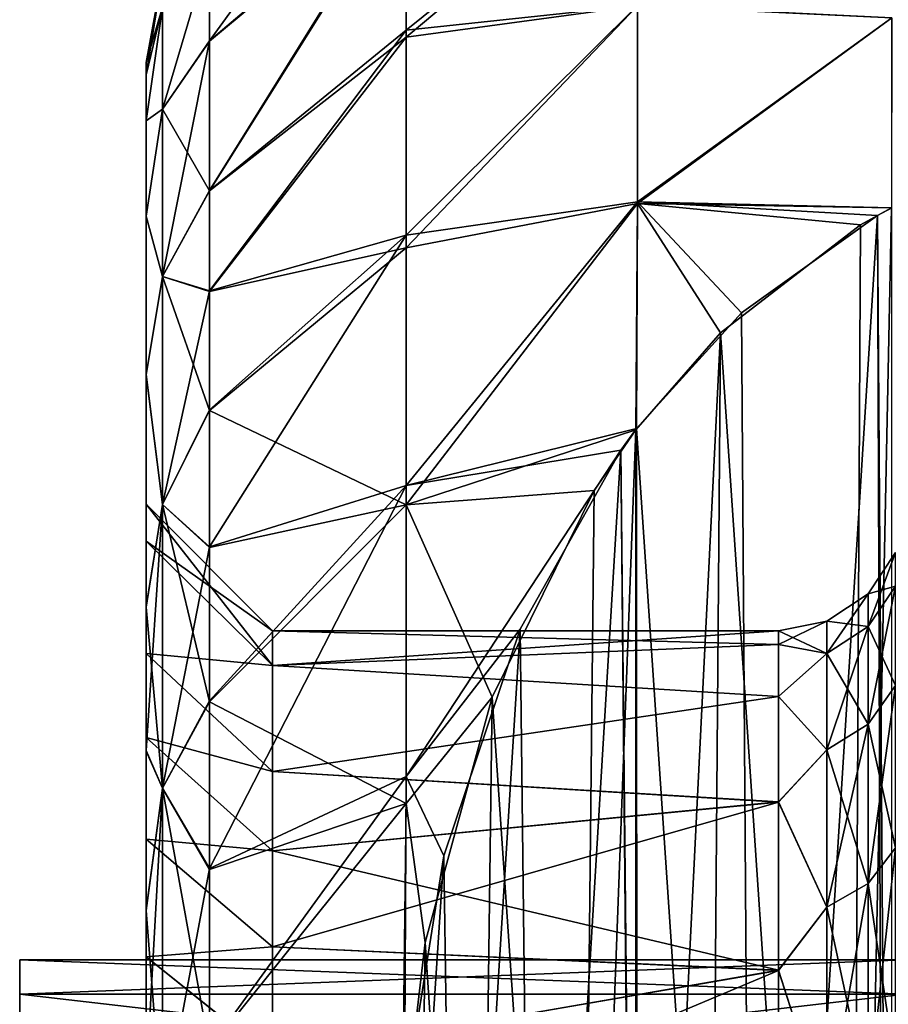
# Model space of a CAD drawing. Header units: metres. Extents: x 26 to 263, y -109 to 109.
# Tile 321 of 656: x 46.26 to 49.69, y 83.22 to 87.11. Entities that reach past the tile are written whole.
import ezdxf

# ---------------------------------------------------------------- set-up
doc = ezdxf.new("R2010")
doc.units = ezdxf.units.M
doc.layers.add('solid_500750', color=7, linetype='CONTINUOUS')

msp = doc.modelspace()

# ---------------------------------------------------------------- linework, layer by layer
at = {"layer": 'solid_500750'}
for points in [[(47.788795, 88.101784, -4.884518), (47.010601, 87.388008, -4.954185), (47.010601, 87.031418, -3.607515)], [(47.788795, 87.690041, -3.326368), (47.788795, 88.101784, -4.884518), (47.010601, 87.031418, -3.607515)], [(48.702442, 87.812042, -12.184182), (47.788795, 87.045441, -12.558565), (47.788795, 87.677925, -11.048755)], [(48.702442, 87.170189, -13.455487), (47.788795, 87.045441, -12.558565), (48.702442, 87.812042, -12.184182)], [(48.702442, 87.809311, -2.148969), (47.788795, 87.690041, -3.326368), (47.788795, 87.073563, -1.8373)], [(48.702442, 87.809311, -2.148969), (47.788795, 87.073563, -1.8373), (48.702442, 87.171486, -0.886169)], [(47.788795, 87.690041, -3.326368), (47.010601, 87.031418, -3.607515), (47.010601, 86.440231, -2.166889)], [(47.788795, 87.073563, -1.8373), (47.788795, 87.690041, -3.326368), (47.010601, 86.440231, -2.166889)], [(47.010601, 86.438553, -12.17592), (47.788795, 87.677925, -11.048755), (47.788795, 87.045441, -12.558565)], [(47.010601, 87.030487, -10.734704), (47.010601, 87.387611, -9.387235), (47.788795, 87.677925, -11.048755)], [(47.010601, 86.438553, -12.17592), (47.010601, 87.030487, -10.734704), (47.788795, 87.677925, -11.048755)], [(46.825184, 86.760963, -3.770733), (47.010601, 87.031418, -3.607515), (47.010601, 87.388008, -4.954185)], [(46.825184, 87.163887, -5.449035), (46.825184, 86.760963, -3.770733), (47.010601, 87.388008, -4.954185)], [(46.825184, 86.760963, -10.568678), (47.010601, 87.387611, -9.387235), (47.010601, 87.030487, -10.734704)], [(46.825184, 86.760963, -10.568678), (46.825184, 87.163887, -8.890376), (47.010601, 87.387611, -9.387235)], [(46.825184, 87.299301, -7.169705), (46.760601, 86.945755, -7.169705), (46.760601, 86.897545, -6.163952)], [(46.825184, 87.163887, -8.890376), (46.760601, 86.945755, -7.169705), (46.825184, 87.299301, -7.169705)], [(46.825184, 87.299301, -7.169705), (46.760601, 86.897545, -6.163952), (46.825184, 87.163887, -5.449035)], [(46.825184, 87.163887, -8.890376), (46.760601, 86.897446, -8.176488), (46.760601, 86.945755, -7.169705)], [(46.825184, 87.163887, -5.449035), (46.760601, 86.897545, -6.163952), (46.760601, 86.715263, -4.968343)], [(46.825184, 87.163887, -5.449035), (46.760601, 86.715263, -4.968343), (46.825184, 86.760963, -3.770733)], [(46.825184, 87.163887, -8.890376), (46.760601, 86.714844, -9.373032), (46.760601, 86.897446, -8.176488)], [(46.825184, 86.760963, -10.568678), (46.760601, 86.714844, -9.373032), (46.825184, 87.163887, -8.890376)], [(48.702442, 87.171486, -0.886169), (47.788795, 87.073563, -1.8373), (47.788795, 86.263443, -0.444077)], [(48.702442, 87.171486, -0.886169), (47.788795, 86.263443, -0.444077), (48.702442, 86.39566, 0.296868)], [(48.702442, 87.170189, -13.455487), (47.788795, 86.213692, -13.968449), (47.788795, 87.045441, -12.558565)], [(48.702442, 86.388512, -14.645936), (47.788795, 86.213692, -13.968449), (48.702442, 87.170189, -13.455487)], [(48.702442, 87.171486, -0.886169), (48.702442, 86.39566, 0.296868), (49.708447, 87.122452, -0.171403)], [(48.702442, 86.388512, -14.645936), (48.702442, 87.170189, -13.455487), (49.708447, 87.121803, -14.169006)], [(48.702442, 86.39566, 0.296868), (49.708607, 86.371056, 0.872175), (49.708447, 87.122452, -0.171403)], [(48.702442, 86.388512, -14.645936), (49.708447, 87.121803, -14.169006), (49.706978, 86.370819, -15.21172)], [(47.788795, 87.073563, -1.8373), (47.010601, 86.440231, -2.166889), (47.010601, 86.043388, -1.432211)], [(47.788795, 86.263443, -0.444077), (47.788795, 87.073563, -1.8373), (47.010601, 86.043388, -1.432211)], [(47.010601, 86.041283, -12.910782), (47.788795, 87.045441, -12.558565), (47.788795, 86.213692, -13.968449)], [(47.010601, 86.041283, -12.910782), (47.010601, 86.438553, -12.17592), (47.788795, 87.045441, -12.558565)], [(46.825184, 86.100449, -2.176126), (47.010601, 86.440231, -2.166889), (47.010601, 87.031418, -3.607515)], [(46.825184, 86.760963, -3.770733), (46.825184, 86.100449, -2.176126), (47.010601, 87.031418, -3.607515)], [(46.825184, 86.760963, -10.568678), (47.010601, 87.030487, -10.734704), (47.010601, 86.438553, -12.17592)], [(46.760601, 85.054039, -5.5661), (46.760601, 86.897545, -6.163952), (46.760601, 86.945755, -7.169705)], [(46.760601, 85.199997, -7.169705), (46.760601, 86.945755, -7.169705), (46.760601, 86.897446, -8.176488)], [(46.760601, 85.199997, -7.169705), (46.760601, 85.054039, -5.5661), (46.760601, 86.945755, -7.169705)], [(46.760601, 85.054039, -5.5661), (46.760601, 86.715263, -4.968343), (46.760601, 86.897545, -6.163952)], [(46.760601, 85.054138, -8.772784), (46.760601, 86.897446, -8.176488), (46.760601, 86.714844, -9.373032)], [(46.760601, 85.054138, -8.772784), (46.760601, 85.199997, -7.169705), (46.760601, 86.897446, -8.176488)], [(46.825184, 86.760963, -3.770733), (46.760601, 86.715263, -4.968343), (46.760601, 86.338768, -3.625853)], [(46.825184, 86.760963, -3.770733), (46.760601, 86.338768, -3.625853), (46.825184, 86.100449, -2.176126)], [(46.825184, 86.760963, -10.568678), (46.760601, 86.337807, -10.716284), (46.760601, 86.714844, -9.373032)], [(46.825184, 86.100449, -12.163285), (46.760601, 86.337807, -10.716284), (46.825184, 86.760963, -10.568678)], [(46.825184, 86.100449, -12.163285), (46.825184, 86.760963, -10.568678), (47.010601, 86.438553, -12.17592)], [(46.760601, 84.610054, -3.98405), (46.760601, 86.338768, -3.625853), (46.760601, 86.715263, -4.968343)], [(46.760601, 85.054039, -5.5661), (46.760601, 84.610054, -3.98405), (46.760601, 86.715263, -4.968343)], [(46.760601, 84.610382, -10.354504), (46.760601, 86.714844, -9.373032), (46.760601, 86.337807, -10.716284)], [(46.760601, 84.610382, -10.354504), (46.760601, 85.054138, -8.772784), (46.760601, 86.714844, -9.373032)], [(46.825184, 86.100449, -2.176126), (47.010601, 86.043388, -1.432211), (47.010601, 86.440231, -2.166889)], [(46.825184, 86.100449, -12.163285), (47.010601, 86.438553, -12.17592), (47.010601, 86.041283, -12.910782)], [(48.702442, 86.39566, 0.296868), (47.788795, 86.263443, -0.444077), (47.788795, 85.274231, 0.828256)], [(48.702442, 86.39566, 0.296868), (47.788795, 85.274231, 0.828256), (48.699604, 85.498718, 1.375817)], [(48.702442, 86.388512, -14.645936), (47.788795, 85.19812, -15.252262), (47.788795, 86.213692, -13.968449)], [(48.696159, 85.493942, -15.717988), (47.788795, 85.19812, -15.252262), (48.702442, 86.388512, -14.645936)], [(49.031025, 85.877853, -15.496334), (48.696159, 85.493942, -15.717988), (48.702442, 86.388512, -14.645936)], [(48.702442, 86.39566, 0.296868), (48.699604, 85.498718, 1.375817), (49.113888, 85.956535, 1.111497)], [(48.702442, 86.39566, 0.296868), (49.651966, 86.341187, 0.889419), (49.708607, 86.371056, 0.872175)], [(48.702442, 86.39566, 0.296868), (49.113888, 85.956535, 1.111497), (49.651966, 86.341187, 0.889419)], [(48.702442, 86.388512, -14.645936), (49.706978, 86.370819, -15.21172), (49.58485, 86.304192, -15.250189)], [(49.031025, 85.877853, -15.496334), (48.702442, 86.388512, -14.645936), (49.58485, 86.304192, -15.250189)], [(49.165367, 78.597954, 5.359975), (49.651966, 86.341187, 0.889419), (49.113888, 85.956535, 1.111497)], [(49.165367, 78.597954, 5.359975), (49.682022, 78.242271, 5.565331), (49.651966, 86.341187, 0.889419)], [(49.706978, 86.370819, -15.21172), (49.707775, 78.22921, -19.912285), (49.542622, 78.321304, -19.859112)], [(49.58485, 86.304192, -15.250189), (49.706978, 86.370819, -15.21172), (49.542622, 78.321304, -19.859112)], [(49.708195, 78.228745, 5.57314), (49.708607, 86.371056, 0.872175), (49.651966, 86.341187, 0.889419)], [(49.682022, 78.242271, 5.565331), (49.708195, 78.228745, 5.57314), (49.651966, 86.341187, 0.889419)], [(46.760601, 83.876358, -2.500058), (46.760601, 85.712837, -2.195534), (46.760601, 86.338768, -3.625853)], [(46.825184, 86.100449, -2.176126), (46.760601, 86.338768, -3.625853), (46.760601, 85.712837, -2.195534)], [(46.760601, 84.278358, -3.225705), (46.760601, 83.876358, -2.500058), (46.760601, 86.338768, -3.625853)], [(46.760601, 84.610054, -3.98405), (46.760601, 84.278358, -3.225705), (46.760601, 86.338768, -3.625853)], [(46.760601, 84.278793, -11.112828), (46.760601, 86.337807, -10.716284), (46.760601, 85.711113, -12.14714)], [(46.825184, 86.100449, -12.163285), (46.760601, 85.711113, -12.14714), (46.760601, 86.337807, -10.716284)], [(46.760601, 84.278793, -11.112828), (46.760601, 84.610382, -10.354504), (46.760601, 86.337807, -10.716284)], [(49.031025, 85.877853, -15.496334), (49.58485, 86.304192, -15.250189), (49.542622, 78.321304, -19.859112)], [(47.788795, 86.263443, -0.444077), (47.010601, 85.572617, -0.698916), (47.010601, 85.031944, 0.014008)], [(47.788795, 85.274231, 0.828256), (47.788795, 86.263443, -0.444077), (47.010601, 85.031944, 0.014008)], [(47.788795, 86.263443, -0.444077), (47.010601, 86.043388, -1.432211), (47.010601, 85.572617, -0.698916)], [(47.010601, 85.570053, -13.644161), (47.788795, 86.213692, -13.968449), (47.788795, 85.19812, -15.252262)], [(47.010601, 85.570053, -13.644161), (47.010601, 86.041283, -12.910782), (47.788795, 86.213692, -13.968449)], [(46.825184, 86.100449, -2.176126), (46.760601, 85.712837, -2.195534), (46.825184, 85.198624, -0.704476)], [(46.825184, 85.198624, -13.634934), (46.760601, 85.711113, -12.14714), (46.825184, 86.100449, -12.163285)], [(46.825184, 86.100449, -12.163285), (47.010601, 86.041283, -12.910782), (47.010601, 85.570053, -13.644161)], [(46.825184, 85.198624, -13.634934), (46.825184, 86.100449, -12.163285), (47.010601, 85.570053, -13.644161)], [(46.825184, 86.100449, -2.176126), (46.825184, 85.198624, -0.704476), (47.010601, 86.043388, -1.432211)], [(46.825184, 85.198624, -0.704476), (47.010601, 85.572617, -0.698916), (47.010601, 86.043388, -1.432211)], [(49.165367, 78.597954, 5.359975), (49.113888, 85.956535, 1.111497), (48.699604, 85.498718, 1.375817)], [(49.031025, 85.877853, -15.496334), (48.974667, 78.778877, -19.594933), (48.694725, 79.10778, -19.405039)], [(49.031025, 85.877853, -15.496334), (48.694725, 79.10778, -19.405039), (48.696159, 85.493942, -15.717988)], [(49.031025, 85.877853, -15.496334), (49.542622, 78.321304, -19.859112), (48.974667, 78.778877, -19.594933)], [(46.760601, 82.885246, -1.182699), (46.760601, 84.795982, -0.754586), (46.760601, 85.712837, -2.195534)], [(46.825184, 85.198624, -0.704476), (46.760601, 85.712837, -2.195534), (46.760601, 84.795982, -0.754586)], [(46.760601, 83.411102, -1.817902), (46.760601, 82.885246, -1.182699), (46.760601, 85.712837, -2.195534)], [(46.760601, 83.876358, -2.500058), (46.760601, 83.411102, -1.817902), (46.760601, 85.712837, -2.195534)], [(46.760601, 83.411636, -12.520799), (46.760601, 85.711113, -12.14714), (46.760601, 84.793388, -13.588254)], [(46.825184, 85.198624, -13.634934), (46.760601, 84.793388, -13.588254), (46.760601, 85.711113, -12.14714)], [(46.760601, 83.876854, -11.838545), (46.760601, 84.278793, -11.112828), (46.760601, 85.711113, -12.14714)], [(46.760601, 83.411636, -12.520799), (46.760601, 83.876854, -11.838545), (46.760601, 85.711113, -12.14714)], [(46.825184, 85.198624, -0.704476), (47.010601, 85.031944, 0.014008), (47.010601, 85.572617, -0.698916)], [(46.825184, 85.198624, -13.634934), (47.010601, 85.570053, -13.644161), (47.010601, 85.028969, -14.357033)], [(47.010601, 85.028969, -14.357033), (47.010601, 85.570053, -13.644161), (47.788795, 85.19812, -15.252262)], [(48.63763, 85.413712, 1.424896), (48.699604, 85.498718, 1.375817), (47.788795, 85.274231, 0.828256)], [(48.531734, 85.254822, -15.856044), (47.788795, 85.19812, -15.252262), (48.696159, 85.493942, -15.717988)], [(48.696159, 85.493942, -15.717988), (48.694725, 79.10778, -19.405039), (48.470203, 79.445717, -19.20993)], [(48.531734, 85.254822, -15.856044), (48.696159, 85.493942, -15.717988), (48.470203, 79.445717, -19.20993)], [(48.702179, 79.097832, 5.071373), (48.699604, 85.498718, 1.375817), (48.63763, 85.413712, 1.424896)], [(49.165367, 78.597954, 5.359975), (48.699604, 85.498718, 1.375817), (48.702179, 79.097832, 5.071373)], [(48.63763, 85.413712, 1.424896), (47.788795, 85.274231, 0.828256), (47.788795, 84.123718, 1.956832)], [(48.238617, 84.705826, 1.833593), (48.63763, 85.413712, 1.424896), (47.788795, 84.123718, 1.956832)], [(48.297073, 79.768188, 4.68434), (48.63763, 85.413712, 1.424896), (48.238617, 84.705826, 1.833593)], [(48.297073, 79.768188, 4.68434), (48.696095, 79.105942, 5.06669), (48.63763, 85.413712, 1.424896)], [(48.696095, 79.105942, 5.06669), (48.702179, 79.097832, 5.071373), (48.63763, 85.413712, 1.424896)], [(47.788795, 85.274231, 0.828256), (47.010601, 84.422493, 0.696531), (47.010601, 83.760704, 1.326788)], [(47.788795, 84.123718, 1.956832), (47.788795, 85.274231, 0.828256), (47.010601, 83.760704, 1.326788)], [(47.788795, 85.274231, 0.828256), (47.010601, 85.031944, 0.014008), (47.010601, 84.422493, 0.696531)], [(48.128632, 84.437401, -16.32798), (47.788795, 85.19812, -15.252262), (48.531734, 85.254822, -15.856044)], [(48.128632, 84.437401, -16.32798), (48.531734, 85.254822, -15.856044), (48.470203, 79.445717, -19.20993)], [(47.260574, 84.562393, -5.655487), (46.760601, 85.054039, -5.5661), (46.760601, 85.199997, -7.169705)], [(47.260601, 84.699997, -7.169705), (46.760601, 85.199997, -7.169705), (46.760601, 85.054138, -8.772784)], [(47.260574, 84.562393, -5.655487), (46.760601, 85.199997, -7.169705), (47.260601, 84.699997, -7.169705)], [(46.825184, 85.198624, -0.704476), (46.760601, 84.795982, -0.754586), (46.760601, 84.227089, -0.06505)], [(46.825184, 85.198624, -0.704476), (46.760601, 84.227089, -0.06505), (46.825184, 84.077682, 0.607977)], [(46.825184, 84.077682, -14.947389), (46.760601, 84.793388, -13.588254), (46.825184, 85.198624, -13.634934)], [(46.825184, 85.198624, -13.634934), (47.010601, 85.028969, -14.357033), (47.010601, 84.419167, -15.039373)], [(46.825184, 84.077682, -14.947389), (46.825184, 85.198624, -13.634934), (47.010601, 84.419167, -15.039373)], [(46.825184, 85.198624, -0.704476), (46.825184, 84.077682, 0.607977), (47.010601, 85.031944, 0.014008)], [(47.010601, 84.419167, -15.039373), (47.788795, 85.19812, -15.252262), (47.788795, 84.017548, -16.3862)], [(47.010601, 84.419167, -15.039373), (47.010601, 85.028969, -14.357033), (47.788795, 85.19812, -15.252262)], [(48.128632, 84.437401, -16.32798), (47.788795, 84.017548, -16.3862), (47.788795, 85.19812, -15.252262)], [(47.260582, 84.5625, -8.683355), (46.760601, 85.054138, -8.772784), (46.760601, 84.610382, -10.354504)], [(47.260601, 84.699997, -7.169705), (46.760601, 85.054138, -8.772784), (47.260582, 84.5625, -8.683355)], [(47.260574, 84.562393, -5.655487), (46.760601, 84.610054, -3.98405), (46.760601, 85.054039, -5.5661)], [(46.825184, 84.077682, 0.607977), (47.010601, 84.422493, 0.696531), (47.010601, 85.031944, 0.014008)], [(49.722691, 85.009018, -7.169705), (49.722691, 84.876709, -5.6574), (49.614292, 84.846588, -7.169705)], [(49.614292, 84.716743, -8.653805), (49.722691, 85.009018, -7.169705), (49.614292, 84.846588, -7.169705)], [(49.722691, 84.876709, -8.682011), (49.722691, 85.009018, -7.169705), (49.614292, 84.716743, -8.653805)], [(49.722691, 84.876709, -5.6574), (49.614292, 84.716743, -5.685606), (49.614292, 84.846588, -7.169705)], [(49.722691, 84.876709, -5.6574), (49.722691, 84.483803, -4.191045), (49.614292, 84.716743, -5.685606)], [(49.722691, 84.876709, -8.682011), (49.614292, 84.716743, -8.653805), (49.614292, 84.331161, -10.09281)], [(49.722691, 84.483803, -10.148366), (49.722691, 84.876709, -8.682011), (49.614292, 84.331161, -10.09281)], [(49.614292, 84.846588, -7.169705), (49.614292, 84.716743, -5.685606), (49.451942, 84.73806, -7.169705)], [(49.451942, 84.609871, -8.634959), (49.614292, 84.846588, -7.169705), (49.451942, 84.73806, -7.169705)], [(49.614292, 84.716743, -8.653805), (49.614292, 84.846588, -7.169705), (49.451942, 84.609871, -8.634959)], [(46.760601, 81.673523, -0.075032), (46.760601, 84.227089, -0.06505), (46.760601, 84.795982, -0.754586)], [(46.760601, 82.885246, -1.182699), (46.760601, 81.673523, -0.075032), (46.760601, 84.795982, -0.754586)], [(46.760601, 81.674156, -14.263905), (46.760601, 84.793388, -13.588254), (46.760601, 84.224129, -14.277667)], [(46.825184, 84.077682, -14.947389), (46.760601, 84.224129, -14.277667), (46.760601, 84.793388, -13.588254)], [(46.760601, 82.885788, -13.156111), (46.760601, 83.411636, -12.520799), (46.760601, 84.793388, -13.588254)], [(46.760601, 81.674156, -14.263905), (46.760601, 82.885788, -13.156111), (46.760601, 84.793388, -13.588254)], [(47.93718, 83.810707, 2.350394), (48.238617, 84.705826, 1.833593), (47.788795, 84.123718, 1.956832)], [(47.983616, 80.610291, 4.198154), (48.238617, 84.705826, 1.833593), (47.93718, 83.810707, 2.350394)], [(48.297073, 79.768188, 4.68434), (48.238617, 84.705826, 1.833593), (47.983616, 80.610291, 4.198154)], [(49.451942, 84.73806, -7.169705), (49.260601, 84.699997, -7.169705), (49.260601, 84.646233, -8.118626)], [(49.451942, 84.73806, -7.169705), (49.451942, 84.609871, -5.704452), (49.260601, 84.699997, -7.169705)], [(49.451942, 84.609871, -8.634959), (49.451942, 84.73806, -7.169705), (49.260601, 84.646233, -8.118626)], [(49.614292, 84.716743, -5.685606), (49.451942, 84.609871, -5.704452), (49.451942, 84.73806, -7.169705)], [(49.614292, 84.716743, -5.685606), (49.614292, 84.331161, -4.246601), (49.451942, 84.609871, -5.704452)], [(49.614292, 84.716743, -8.653805), (49.451942, 84.609871, -8.634959), (49.451942, 84.229179, -10.055692)], [(49.614292, 84.331161, -10.09281), (49.614292, 84.716743, -8.653805), (49.451942, 84.229179, -10.055692)], [(49.722691, 84.483803, -4.191045), (49.614292, 84.331161, -4.246601), (49.614292, 84.716743, -5.685606)], [(49.260601, 84.64637, -6.222043), (47.260574, 84.562393, -5.655487), (47.260601, 84.699997, -7.169705)], [(49.260601, 84.699997, -7.169705), (47.260601, 84.699997, -7.169705), (47.260582, 84.5625, -8.683355)], [(49.260601, 84.646233, -8.118626), (49.260601, 84.699997, -7.169705), (47.260582, 84.5625, -8.683355)], [(49.260601, 84.64637, -6.222043), (47.260601, 84.699997, -7.169705), (49.260601, 84.699997, -7.169705)], [(49.451942, 84.609871, -5.704452), (49.260601, 84.64637, -6.222043), (49.260601, 84.699997, -7.169705)], [(49.260601, 84.64637, -6.222043), (49.260601, 84.44059, -5.098272), (47.260574, 84.562393, -5.655487)], [(49.260601, 84.440002, -9.243429), (49.260601, 84.646233, -8.118626), (47.260582, 84.5625, -8.683355)], [(49.451942, 84.609871, -5.704452), (49.260601, 84.44059, -5.098272), (49.260601, 84.64637, -6.222043)], [(49.451942, 84.609871, -8.634959), (49.260601, 84.646233, -8.118626), (49.260601, 84.440002, -9.243429)], [(47.260601, 84.143661, -10.175859), (46.760601, 84.610382, -10.354504), (46.760601, 84.278793, -11.112828)], [(47.260582, 84.5625, -8.683355), (46.760601, 84.610382, -10.354504), (47.260601, 84.143661, -10.175859)], [(47.260601, 84.143326, -4.162673), (46.760601, 84.278358, -3.225705), (46.760601, 84.610054, -3.98405)], [(47.260601, 84.143326, -4.162673), (46.760601, 84.610054, -3.98405), (47.260574, 84.562393, -5.655487)], [(49.451942, 84.229179, -10.055692), (49.451942, 84.609871, -8.634959), (49.260601, 84.440002, -9.243429)], [(49.451942, 84.609871, -5.704452), (49.451942, 84.229179, -4.283719), (49.260601, 84.44059, -5.098272)], [(49.614292, 84.331161, -4.246601), (49.451942, 84.229179, -4.283719), (49.451942, 84.609871, -5.704452)], [(49.260601, 84.44059, -5.098272), (47.260601, 84.143326, -4.162673), (47.260574, 84.562393, -5.655487)], [(49.260601, 84.440002, -9.243429), (47.260582, 84.5625, -8.683355), (47.260601, 84.143661, -10.175859)], [(49.722691, 84.483803, -4.191045), (49.722691, 83.842232, -2.815195), (49.614292, 84.331161, -4.246601)], [(49.722691, 84.483803, -10.148366), (49.614292, 84.331161, -10.09281), (49.614292, 83.701561, -11.442998)], [(49.722691, 83.842232, -11.524216), (49.722691, 84.483803, -10.148366), (49.614292, 83.701561, -11.442998)], [(49.260601, 84.44059, -5.098272), (49.260601, 84.024101, -3.86846), (47.260601, 84.143326, -4.162673)], [(49.260601, 84.022835, -10.47392), (49.260601, 84.440002, -9.243429), (47.260601, 84.143661, -10.175859)], [(48.128632, 84.437401, -16.32798), (47.864216, 83.468452, -16.887405), (47.788795, 84.017548, -16.3862)], [(48.128632, 84.437401, -16.32798), (48.074734, 80.313316, -18.709024), (47.864216, 83.468452, -16.887405)], [(48.128632, 84.437401, -16.32798), (48.470203, 79.445717, -19.20993), (48.074734, 80.313316, -18.709024)], [(49.451942, 84.229179, -4.283719), (49.260601, 84.024101, -3.86846), (49.260601, 84.44059, -5.098272)], [(49.451942, 84.229179, -10.055692), (49.260601, 84.440002, -9.243429), (49.260601, 84.022835, -10.47392)], [(46.825184, 84.077682, 0.607977), (47.010601, 83.760704, 1.326788), (47.010601, 84.422493, 0.696531)], [(46.825184, 84.077682, -14.947389), (47.010601, 84.419167, -15.039373), (47.010601, 83.757103, -15.669359)], [(47.010601, 83.757103, -15.669359), (47.010601, 84.419167, -15.039373), (47.788795, 84.017548, -16.3862)], [(49.614292, 84.331161, -4.246601), (49.614292, 83.701561, -2.896413), (49.451942, 84.229179, -4.283719)], [(49.614292, 84.331161, -10.09281), (49.451942, 84.229179, -10.055692), (49.451942, 83.607574, -11.388736)], [(49.614292, 83.701561, -11.442998), (49.614292, 84.331161, -10.09281), (49.451942, 83.607574, -11.388736)], [(49.722691, 83.842232, -2.815195), (49.614292, 83.701561, -2.896413), (49.614292, 84.331161, -4.246601)], [(47.260597, 83.830376, -10.891732), (46.760601, 84.278793, -11.112828), (46.760601, 83.876854, -11.838545)], [(47.260601, 84.143661, -10.175859), (46.760601, 84.278793, -11.112828), (47.260597, 83.830376, -10.891732)], [(47.260593, 83.829926, -3.446781), (46.760601, 83.876358, -2.500058), (46.760601, 84.278358, -3.225705)], [(47.260593, 83.829926, -3.446781), (46.760601, 84.278358, -3.225705), (47.260601, 84.143326, -4.162673)], [(46.760601, 80.275581, 0.79285), (46.760601, 83.597572, 0.581149), (46.760601, 84.227089, -0.06505)], [(46.825184, 84.077682, 0.607977), (46.760601, 84.227089, -0.06505), (46.760601, 83.597572, 0.581149)], [(46.760601, 81.673523, -0.075032), (46.760601, 80.275581, 0.79285), (46.760601, 84.227089, -0.06505)], [(46.760601, 81.674156, -14.263905), (46.760601, 84.224129, -14.277667), (46.760601, 83.594307, -14.923639)], [(46.825184, 84.077682, -14.947389), (46.760601, 83.594307, -14.923639), (46.760601, 84.224129, -14.277667)], [(49.451942, 83.607574, -11.388736), (49.451942, 84.229179, -10.055692), (49.260601, 84.022835, -10.47392)], [(49.451942, 84.229179, -4.283719), (49.451942, 83.607574, -2.950675), (49.260601, 84.024101, -3.86846)], [(49.614292, 83.701561, -2.896413), (49.451942, 83.607574, -2.950675), (49.451942, 84.229179, -4.283719)], [(47.788795, 84.123718, 1.956832), (47.010601, 83.760704, 1.326788), (47.010601, 83.051422, 1.900624)], [(47.782349, 82.834419, 2.914052), (47.788795, 84.123718, 1.956832), (47.010601, 83.051422, 1.900624)], [(49.260601, 84.024101, -3.86846), (47.260593, 83.829926, -3.446781), (47.260601, 84.143326, -4.162673)], [(49.260601, 84.022835, -10.47392), (47.260601, 84.143661, -10.175859), (47.260597, 83.830376, -10.891732)], [(47.93718, 83.810707, 2.350394), (47.788795, 84.123718, 1.956832), (47.782349, 82.834419, 2.914052)], [(46.825184, 84.077682, 0.607977), (46.760601, 83.597572, 0.581149), (46.760601, 82.915031, 1.171003)], [(46.825184, 84.077682, 0.607977), (46.760601, 82.915031, 1.171003), (46.825184, 82.765228, 1.728919)], [(46.825184, 82.765228, -16.068329), (46.760601, 83.594307, -14.923639), (46.825184, 84.077682, -14.947389)], [(46.825184, 84.077682, -14.947389), (47.010601, 83.757103, -15.669359), (47.010601, 83.047615, -16.242867)], [(46.825184, 82.765228, -16.068329), (46.825184, 84.077682, -14.947389), (47.010601, 83.047615, -16.242867)], [(46.825184, 84.077682, 0.607977), (46.825184, 82.765228, 1.728919), (47.010601, 83.760704, 1.326788)], [(47.010601, 83.047615, -16.242867), (47.788795, 84.017548, -16.3862), (47.772121, 82.693321, -17.334927)], [(47.010601, 83.047615, -16.242867), (47.010601, 83.757103, -15.669359), (47.788795, 84.017548, -16.3862)], [(49.260601, 84.024101, -3.86846), (49.260601, 83.359253, -2.617018), (47.260593, 83.829926, -3.446781)], [(49.260601, 84.022835, -10.47392), (47.260597, 83.830376, -10.891732), (47.260601, 83.451477, -11.576104)], [(49.260601, 83.357155, -11.725637), (49.260601, 84.022835, -10.47392), (47.260601, 83.451477, -11.576104)], [(47.864216, 83.468452, -16.887405), (47.772121, 82.693321, -17.334927), (47.788795, 84.017548, -16.3862)], [(49.451942, 83.607574, -2.950675), (49.260601, 83.359253, -2.617018), (49.260601, 84.024101, -3.86846)], [(49.451942, 83.607574, -11.388736), (49.260601, 84.022835, -10.47392), (49.260601, 83.357155, -11.725637)], [(47.260601, 83.451477, -11.576104), (46.760601, 83.876854, -11.838545), (46.760601, 83.411636, -12.520799)], [(47.260597, 83.830376, -10.891732), (46.760601, 83.876854, -11.838545), (47.260601, 83.451477, -11.576104)], [(47.260601, 83.450966, -2.762477), (46.760601, 83.411102, -1.817902), (46.760601, 83.876358, -2.500058)], [(47.260601, 83.450966, -2.762477), (46.760601, 83.876358, -2.500058), (47.260593, 83.829926, -3.446781)], [(49.260601, 83.359253, -2.617018), (47.260601, 83.450966, -2.762477), (47.260593, 83.829926, -3.446781)], [(47.794571, 81.631348, 3.608648), (47.93718, 83.810707, 2.350394), (47.782349, 82.834419, 2.914052)], [(47.983616, 80.610291, 4.198154), (47.93718, 83.810707, 2.350394), (47.794571, 81.631348, 3.608648)], [(49.722691, 83.842232, -2.815195), (49.722691, 82.971497, -1.571655), (49.614292, 83.701561, -2.896413)], [(49.722691, 83.842232, -11.524216), (49.614292, 83.701561, -11.442998), (49.614292, 82.847061, -12.663344)], [(49.722691, 82.971497, -12.767756), (49.722691, 83.842232, -11.524216), (49.614292, 82.847061, -12.663344)], [(46.825184, 82.765228, 1.728919), (47.010601, 83.051422, 1.900624), (47.010601, 83.760704, 1.326788)], [(49.614292, 83.701561, -2.896413), (49.614292, 82.847061, -1.676066), (49.451942, 83.607574, -2.950675)], [(49.614292, 83.701561, -11.442998), (49.451942, 83.607574, -11.388736), (49.451942, 82.763931, -12.593586)], [(49.614292, 82.847061, -12.663344), (49.614292, 83.701561, -11.442998), (49.451942, 82.763931, -12.593586)], [(49.722691, 82.971497, -1.571655), (49.614292, 82.847061, -1.676066), (49.614292, 83.701561, -2.896413)], [(46.760601, 79.521568, 1.12677), (46.760601, 82.915031, 1.171003), (46.760601, 83.597572, 0.581149)], [(46.760601, 80.275581, 0.79285), (46.760601, 79.521568, 1.12677), (46.760601, 83.597572, 0.581149)], [(46.760601, 80.276329, -15.131888), (46.760601, 83.594307, -14.923639), (46.760601, 82.911545, -15.513184)], [(46.825184, 82.765228, -16.068329), (46.760601, 82.911545, -15.513184), (46.760601, 83.594307, -14.923639)], [(46.760601, 80.276329, -15.131888), (46.760601, 81.674156, -14.263905), (46.760601, 83.594307, -14.923639)], [(49.451942, 82.763931, -12.593586), (49.451942, 83.607574, -11.388736), (49.260601, 83.357155, -11.725637)], [(49.451942, 83.607574, -2.950675), (49.451942, 82.763931, -1.745825), (49.260601, 83.359253, -2.617018)], [(49.614292, 82.847061, -1.676066), (49.451942, 82.763931, -1.745825), (49.451942, 83.607574, -2.950675)], [(47.864216, 83.468452, -16.887405), (47.832508, 81.323021, -18.126068), (47.772121, 82.693321, -17.334927)], [(47.864216, 83.468452, -16.887405), (48.074734, 80.313316, -18.709024), (47.832508, 81.323021, -18.126068)], [(47.260601, 83.451477, -11.576104), (46.760601, 83.411636, -12.520799), (47.260601, 83.011826, -12.220583)], [(47.260605, 83.011276, -2.118095), (46.760601, 83.411102, -1.817902), (47.260601, 83.450966, -2.762477)], [(49.260601, 83.357155, -11.725637), (47.260601, 83.451477, -11.576104), (47.260601, 83.011826, -12.220583)], [(49.260601, 83.359253, -2.617018), (47.260605, 83.011276, -2.118095), (47.260601, 83.450966, -2.762477)], [(46.260601, 83.263603, -5.784997), (46.260601, 83.400002, -7.169705), (46.260601, 83.263603, -8.554413)], [(49.760601, 83.263603, -8.554413), (46.260601, 83.263603, -8.554413), (46.260601, 83.400002, -7.169705)], [(49.760601, 83.400002, -7.169705), (46.260601, 83.400002, -7.169705), (46.260601, 83.263603, -5.784997)], [(49.760601, 83.263603, -8.554413), (46.260601, 83.400002, -7.169705), (49.760601, 83.400002, -7.169705)], [(49.760601, 83.400002, -7.169705), (46.260601, 83.263603, -5.784997), (49.760601, 83.263603, -5.784997)], [(47.260601, 83.011826, -12.220583), (46.760601, 83.411636, -12.520799), (46.760601, 82.885788, -13.156111)], [(47.260605, 83.011276, -2.118095), (46.760601, 82.885246, -1.182699), (46.760601, 83.411102, -1.817902)], [(49.260601, 83.357155, -11.725637), (47.260601, 83.011826, -12.220583), (47.260601, 82.5159, -12.81971)], [(49.260601, 82.435799, -12.906605), (49.260601, 83.357155, -11.725637), (47.260601, 82.5159, -12.81971)], [(49.260601, 83.359253, -2.617018), (49.260601, 82.438683, -1.435897), (47.260605, 83.011276, -2.118095)], [(49.451942, 82.763931, -1.745825), (49.260601, 82.438683, -1.435897), (49.260601, 83.359253, -2.617018)], [(49.451942, 82.763931, -12.593586), (49.260601, 83.357155, -11.725637), (49.260601, 82.435799, -12.906605)], [(46.260601, 83.263603, -5.784997), (46.260601, 83.263603, -8.554413), (46.260601, 82.859451, -9.886719)], [(49.760601, 82.859451, -9.886719), (46.260601, 82.859451, -9.886719), (46.260601, 83.263603, -8.554413)], [(46.260601, 82.859451, -4.452692), (46.260601, 83.263603, -5.784997), (46.260601, 82.859451, -9.886719)], [(49.760601, 82.859451, -9.886719), (46.260601, 83.263603, -8.554413), (49.760601, 83.263603, -8.554413)], [(49.760601, 83.263603, -5.784997), (46.260601, 83.263603, -5.784997), (46.260601, 82.859451, -4.452692)], [(49.760601, 83.263603, -5.784997), (46.260601, 82.859451, -4.452692), (49.760601, 82.859451, -4.452692)]]:
    msp.add_3dface(points, dxfattribs=at)

doc.saveas('drawing.dxf')
